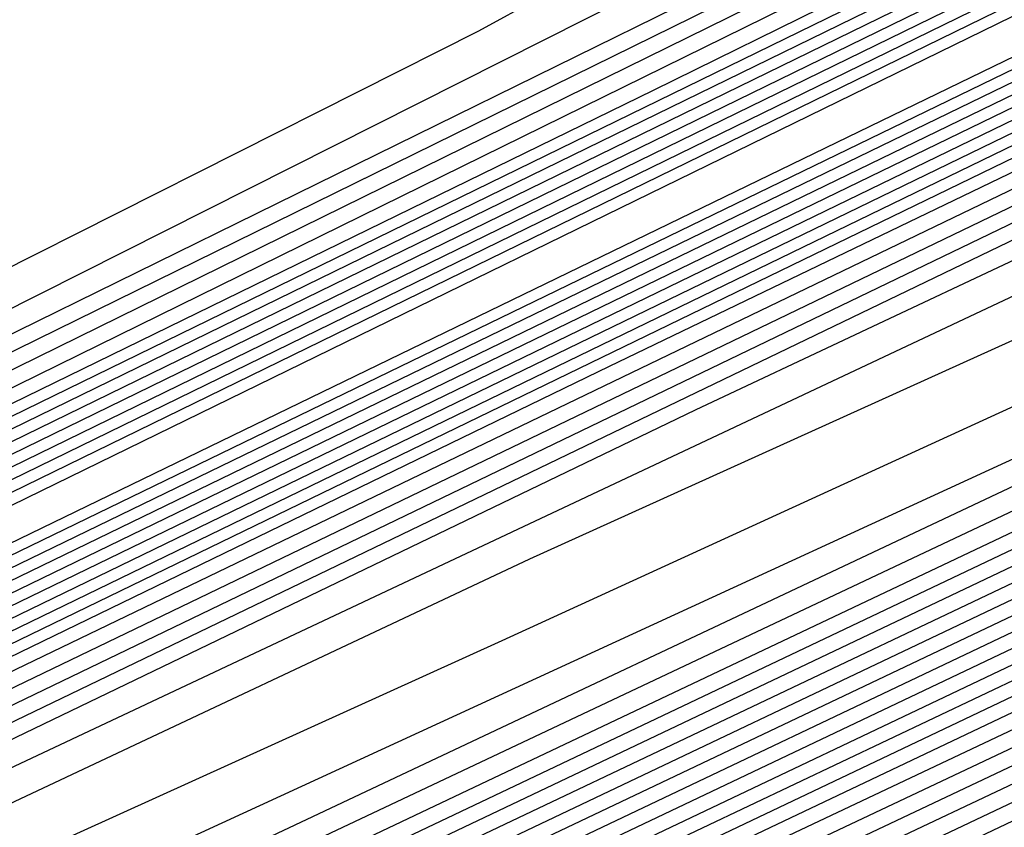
# Model space of a CAD drawing. Extents: x 3249832 to 3255657, y 13789405 to 13793316.
# Tile 530 of 656: x 3254751.65 to 3254753.07, y 13790604.67 to 13790605.83. Entities that reach past the tile are written whole.
import ezdxf

# ---------------------------------------------------------------- set-up
doc = ezdxf.new("R2010")
doc.units = 0
doc.header["$LTSCALE"] = 100
doc.header["$MEASUREMENT"] = 0
for name, color, linetype in [('GRATIO_CON', 10, 'CONTINUOUS'), ('GRATIO_ICON', 7, 'CONTINUOUS'), ('TARGETS_EAST', 7, 'CONTINUOUS')]:
    doc.layers.add(name, color=color, linetype=linetype)

# ---------------------------------------------------------------- blocks, each defined once
blk = doc.blocks.new('Gratio_032316_contours')
at = {"layer": 'GRATIO_CON', "color": 1, "linetype": 'Continuous', "flags": 128}
for points in [[(3254642.139, 13790551.7053), (3254660.6124, 13790560.6687), (3254682.3072, 13790571.2723), (3254700.7352, 13790580.305), (3254711.0317, 13790585.3564), (3254714.825, 13790587.2199), (3254715.3665, 13790587.4896), (3254715.3659, 13790587.4937), (3254715.3657, 13790587.4969), (3254715.3666, 13790587.4975), (3254715.9081, 13790587.7572), (3254719.6861, 13790589.589), (3254729.9352, 13790594.5687), (3254748.2689, 13790603.4881), (3254769.8147, 13790614.0012), (3254788.079, 13790622.9777)], [(3254643.9573, 13790552.6097), (3254661.9705, 13790561.3498), (3254683.1246, 13790571.6892), (3254701.0934, 13790580.4969), (3254711.1333, 13790585.4226), (3254714.8321, 13790587.2398), (3254715.3601, 13790587.5029), (3254715.3596, 13790587.5069), (3254715.3595, 13790587.5098), (3254715.3603, 13790587.5104), (3254715.8805, 13790587.7597), (3254719.5093, 13790589.5191), (3254729.3537, 13790594.3022), (3254746.9632, 13790602.8693), (3254767.6581, 13790612.9672), (3254785.2011, 13790621.5892)], [(3254645.7757, 13790553.5142), (3254663.3285, 13790562.0309), (3254683.9419, 13790572.1067), (3254701.4513, 13790580.6909), (3254711.2342, 13790585.4933), (3254714.8385, 13790587.2659), (3254715.3542, 13790587.5212), (3254715.853, 13790587.7617), (3254719.3325, 13790589.4492), (3254728.7721, 13790594.0356), (3254745.6576, 13790602.2505), (3254765.5015, 13790611.9331), (3254782.3232, 13790620.2006)], [(3254647.5941, 13790554.4186), (3254664.6865, 13790562.712), (3254684.7593, 13790572.5235), (3254701.8095, 13790580.8826), (3254711.336, 13790585.5591), (3254714.8458, 13790587.2852), (3254715.348, 13790587.5339), (3254715.8254, 13790587.7641), (3254719.1557, 13790589.3793), (3254728.1905, 13790593.7691), (3254744.3519, 13790601.6317), (3254763.3449, 13790610.8991), (3254779.4453, 13790618.8121)], [(3254651.2308, 13790556.2274), (3254667.4026, 13790564.0741), (3254686.3942, 13790573.3572), (3254702.526, 13790581.266), (3254711.5395, 13790585.6907), (3254714.8603, 13790587.3239), (3254715.3355, 13790587.5594), (3254715.7702, 13790587.7691), (3254718.8022, 13790589.2396), (3254727.0274, 13790593.236), (3254741.7406, 13790600.3941), (3254759.0318, 13790608.8311), (3254773.6894, 13790616.035)], [(3254653.0492, 13790557.1319), (3254668.7606, 13790564.7552), (3254687.2116, 13790573.774), (3254702.8843, 13790581.4577), (3254711.6412, 13790585.7564), (3254714.8676, 13790587.3433), (3254715.3293, 13790587.5721), (3254715.7426, 13790587.7716), (3254718.6254, 13790589.1697), (3254726.4458, 13790592.9695), (3254740.435, 13790599.7753), (3254756.8752, 13790607.7971), (3254770.8115, 13790614.6465), (3254778.5294, 13790618.5309)], [(3254646.2517, 13790553.9528), (3254654.8675, 13790558.0363), (3254670.1186, 13790565.4362), (3254688.0291, 13790574.1908), (3254703.2426, 13790581.6494), (3254711.743, 13790585.8222), (3254714.8749, 13790587.3627), (3254715.3231, 13790587.5848), (3254715.7151, 13790587.774), (3254718.4486, 13790589.0998), (3254725.8643, 13790592.703), (3254739.1294, 13790599.1565), (3254754.7186, 13790606.7631), (3254767.9336, 13790613.258), (3254775.252, 13790616.9413)], [(3254648.3232, 13790554.9771), (3254656.6859, 13790558.9407), (3254671.4766, 13790566.1173), (3254688.8465, 13790574.6076), (3254703.6008, 13790581.8411), (3254711.8447, 13790585.888), (3254714.8821, 13790587.382), (3254715.3169, 13790587.5976), (3254715.6875, 13790587.7765), (3254718.2718, 13790589.03), (3254725.2827, 13790592.4364), (3254737.8237, 13790598.5377), (3254752.562, 13790605.7291), (3254765.0557, 13790611.8694), (3254771.9746, 13790615.3518)], [(3254652.466, 13790557.0257), (3254660.3226, 13790560.7496), (3254674.1927, 13790567.4794), (3254690.4813, 13790575.4413), (3254704.3173, 13790582.2246), (3254712.0482, 13790586.0196), (3254714.8967, 13790587.4207), (3254715.3044, 13790587.623), (3254715.6323, 13790587.7815), (3254717.9183, 13790588.8903), (3254724.1196, 13790591.9033), (3254735.2124, 13790597.3001), (3254748.2489, 13790603.6611), (3254759.2998, 13790609.0924), (3254765.4198, 13790612.1726), (3254767.5973, 13790613.3706), (3254767.8046, 13790613.628), (3254767.8447, 13790613.807), (3254768.8446, 13790614.4523), (3254771.7623, 13790616.0293)], [(3254651.241, 13790556.5836), (3254654.5375, 13790558.0501), (3254662.141, 13790561.654), (3254675.5507, 13790568.1605), (3254691.2988, 13790575.8581), (3254704.6756, 13790582.4163), (3254712.1499, 13790586.0854), (3254714.904, 13790587.4401), (3254715.2982, 13790587.6357), (3254715.6047, 13790587.7839), (3254717.7415, 13790588.8204), (3254723.538, 13790591.6368), (3254733.9068, 13790596.6813), (3254746.0923, 13790602.627), (3254756.4219, 13790607.7038), (3254762.1424, 13790610.583), (3254764.1778, 13790611.7028), (3254764.3715, 13790611.9434), (3254764.4337, 13790612.1232), (3254765.5415, 13790612.8137), (3254768.7386, 13790614.5249), (3254774.566, 13790617.5186)], [(3254651.548, 13790556.8702), (3254653.3699, 13790557.6315), (3254656.6089, 13790559.0744), (3254663.9594, 13790562.5584), (3254676.9087, 13790568.8416), (3254692.1162, 13790576.2749), (3254705.0338, 13790582.608), (3254712.2517, 13790586.1512), (3254714.9112, 13790587.4594), (3254715.292, 13790587.6484), (3254715.5771, 13790587.7864), (3254717.5647, 13790588.7505), (3254722.9564, 13790591.3703), (3254732.6011, 13790596.0625), (3254743.9357, 13790601.593), (3254753.544, 13790606.3153), (3254758.865, 13790608.9934), (3254760.7582, 13790610.035), (3254760.9385, 13790610.2589), (3254761.0228, 13790610.4394), (3254762.2384, 13790611.1751), (3254765.7149, 13790613.0205), (3254772.0375, 13790616.2604)], [(3254678.2668, 13790569.5227), (3254692.9336, 13790576.6918), (3254705.3921, 13790582.7997), (3254712.3534, 13790586.217), (3254714.9185, 13790587.4788), (3254715.2858, 13790587.6612), (3254715.5496, 13790587.7889), (3254717.3879, 13790588.6807), (3254722.3749, 13790591.1037), (3254731.2955, 13790595.4436), (3254741.7791, 13790600.559), (3254750.666, 13790604.9267), (3254755.5876, 13790607.4038), (3254757.3387, 13790608.3672), (3254757.5054, 13790608.5743), (3254757.6118, 13790608.7556), (3254758.9353, 13790609.5366), (3254762.6912, 13790611.5161), (3254769.509, 13790615.0021), (3254777.6739, 13790619.1394)]]:
    blk.add_lwpolyline(points, dxfattribs=at)
at = {"layer": 'GRATIO_CON', "color": 5, "linetype": 'Continuous', "flags": 128}
for points in [[(3254645.4599, 13790553.036), (3254663.069, 13790561.7623), (3254683.7862, 13790571.9554), (3254701.3959, 13790580.5965), (3254711.2365, 13790585.4241), (3254714.8618, 13790587.205), (3254715.3792, 13790587.4629), (3254715.3785, 13790587.4674), (3254715.3782, 13790587.4709), (3254715.379, 13790587.4719), (3254715.9133, 13790587.7279), (3254719.64, 13790589.5343), (3254729.7495, 13790594.4457), (3254747.8375, 13790603.2357), (3254769.1201, 13790613.5531), (3254787.2186, 13790622.2657)], [(3254649.9599, 13790555.2348), (3254666.4373, 13790563.4004), (3254685.823, 13790572.9383), (3254702.301, 13790581.0241), (3254711.5092, 13790585.5415), (3254714.9015, 13790587.208), (3254715.3856, 13790587.4496), (3254715.3848, 13790587.4542), (3254715.3844, 13790587.458), (3254715.3852, 13790587.4591), (3254715.9013, 13790587.7061), (3254719.4996, 13790589.4499), (3254729.2606, 13790594.1916), (3254746.7248, 13790602.6782), (3254767.2733, 13790612.6396), (3254784.7474, 13790621.0516)], [(3254645.8078, 13790553.0477), (3254654.4599, 13790557.4337), (3254669.8056, 13790565.0385), (3254687.8597, 13790573.9222), (3254703.2055, 13790581.4548), (3254711.7805, 13790585.6657), (3254714.9395, 13790587.2206), (3254715.3915, 13790587.4448), (3254715.8892, 13790587.6839), (3254719.3592, 13790589.3654), (3254728.7717, 13790593.9374), (3254745.612, 13790602.1206), (3254765.4264, 13790611.7261), (3254782.2763, 13790619.8376)], [(3254650.9146, 13790555.5543), (3254658.9599, 13790559.6325), (3254673.1739, 13790566.6765), (3254689.8966, 13790574.9051), (3254704.1107, 13790581.8824), (3254712.0533, 13790585.783), (3254714.9794, 13790587.2235), (3254715.3982, 13790587.4313), (3254715.8776, 13790587.6614), (3254719.2191, 13790589.2805), (3254728.2829, 13790593.683), (3254744.4993, 13790601.563), (3254763.5796, 13790610.8126), (3254779.8051, 13790618.6235)], [(3254649.0895, 13790554.2614), (3254654.3182, 13790556.9458), (3254657.5919, 13790558.6919), (3254661.1283, 13790560.5677), (3254667.9599, 13790564.0302), (3254679.9106, 13790569.9526), (3254693.9704, 13790576.8709), (3254705.921, 13790582.737), (3254712.5988, 13790586.0165), (3254715.0585, 13790587.2285), (3254715.4093, 13790587.4057), (3254715.4091, 13790587.4086), (3254715.4097, 13790587.4091), (3254715.4114, 13790587.4072), (3254715.8544, 13790587.617), (3254718.939, 13790589.1106), (3254727.3053, 13790593.1741), (3254742.2739, 13790600.4477), (3254759.8859, 13790608.9855), (3254774.8628, 13790616.1954)], [(3254652.9316, 13790556.1611), (3254659.0279, 13790559.2737), (3254662.7531, 13790561.2358), (3254666.2352, 13790563.0744), (3254672.4599, 13790566.2291), (3254683.2789, 13790571.5906), (3254696.0073, 13790577.8537), (3254706.8262, 13790583.1644), (3254712.8717, 13790586.1333), (3254715.0984, 13790587.2306), (3254715.416, 13790587.3911), (3254715.416, 13790587.3939), (3254715.4167, 13790587.3946), (3254715.4184, 13790587.393), (3254715.843, 13790587.5942), (3254718.799, 13790589.0255), (3254726.8166, 13790592.9197), (3254741.1612, 13790599.8901), (3254758.039, 13790608.072), (3254772.3917, 13790614.9813)], [(3254648.5889, 13790553.912), (3254656.7738, 13790558.0608), (3254663.7375, 13790561.6017), (3254667.9142, 13790563.7796), (3254671.342, 13790565.581), (3254676.9599, 13790568.4279), (3254686.6472, 13790573.2286), (3254698.0442, 13790578.8366), (3254707.7315, 13790583.5918), (3254713.1445, 13790586.2502), (3254715.1383, 13790587.2327), (3254715.4228, 13790587.3765), (3254715.4229, 13790587.3793), (3254715.4236, 13790587.3802), (3254715.4253, 13790587.3788), (3254715.8315, 13790587.5713), (3254718.659, 13790588.9404), (3254726.3278, 13790592.6653), (3254740.0485, 13790599.3324), (3254756.1922, 13790607.1585), (3254769.9205, 13790613.7673), (3254777.6832, 13790617.4194)], [(3254651.4104, 13790555.3035), (3254660.616, 13790559.9605), (3254668.4472, 13790563.9297), (3254673.0754, 13790566.3235), (3254676.4489, 13790568.0877), (3254681.4599, 13790570.6267), (3254690.0155, 13790574.8666), (3254700.0811, 13790579.8195), (3254708.6367, 13790584.0191), (3254713.4173, 13790586.367), (3254715.1783, 13790587.2348), (3254715.4296, 13790587.362), (3254715.4297, 13790587.3647), (3254715.4306, 13790587.3657), (3254715.4323, 13790587.3646), (3254715.8201, 13790587.5485), (3254718.5189, 13790588.8554), (3254725.8391, 13790592.4108), (3254738.9357, 13790598.7748), (3254754.3453, 13790606.2449), (3254767.4494, 13790612.5532), (3254774.8722, 13790616.0455)], [(3254647.5106, 13790553.2224), (3254657.0534, 13790558.0863), (3254668.3003, 13790563.7598), (3254677.8665, 13790568.5857), (3254683.3978, 13790571.4112), (3254686.6626, 13790573.101), (3254690.46, 13790575.0244), (3254696.7522, 13790578.1426), (3254704.1549, 13790581.7852), (3254710.4471, 13790584.8739), (3254713.963, 13790586.6006), (3254715.2582, 13790587.2389), (3254715.4431, 13790587.3328), (3254715.4435, 13790587.3354), (3254715.4445, 13790587.3367), (3254715.4462, 13790587.3361), (3254715.7971, 13790587.5028), (3254718.2389, 13790588.6852), (3254724.8615, 13790591.9019), (3254736.7103, 13790597.6595), (3254750.6516, 13790604.4179), (3254762.5071, 13790610.1251), (3254769.2501, 13790613.2977), (3254772.4608, 13790614.7267)], [(3254691.7695, 13790575.6077), (3254694.96, 13790577.2233), (3254700.1205, 13790579.7806), (3254706.1918, 13790582.7681), (3254711.3523, 13790585.3012), (3254714.2359, 13790586.7174), (3254715.2981, 13790587.241), (3254715.4499, 13790587.3183), (3254715.4504, 13790587.3208), (3254715.4515, 13790587.3223), (3254715.4532, 13790587.3219), (3254715.7857, 13790587.4799), (3254718.0989, 13790588.6002), (3254724.3728, 13790591.6475), (3254735.5976, 13790597.1019), (3254748.8048, 13790603.5044), (3254760.036, 13790608.911), (3254766.439, 13790611.9238), (3254769.587, 13790613.3281), (3254772.1591, 13790614.4553)], [(3254687.2858, 13790573.2417), (3254693.7202, 13790576.4989), (3254696.8763, 13790578.1144), (3254699.46, 13790579.4221), (3254703.4888, 13790581.4187), (3254708.2287, 13790583.751), (3254712.2575, 13790585.7286), (3254714.5087, 13790586.8342), (3254715.338, 13790587.2431), (3254715.4567, 13790587.3037), (3254715.4573, 13790587.3062), (3254715.4584, 13790587.3078), (3254715.4602, 13790587.3077), (3254715.7742, 13790587.4571), (3254717.9589, 13790588.5151), (3254723.884, 13790591.393), (3254734.4849, 13790596.5443), (3254746.9579, 13790602.5908), (3254757.5648, 13790607.6969), (3254763.628, 13790610.5499), (3254766.7132, 13790611.9296), (3254769.4468, 13790613.139), (3254773.8018, 13790615.1582)], [(3254691.9954, 13790575.5697), (3254698.8813, 13790579.0427), (3254701.9832, 13790580.621), (3254703.96, 13790581.621), (3254706.8571, 13790583.0567), (3254710.2655, 13790584.7338), (3254713.1627, 13790586.1559), (3254714.7816, 13790586.951), (3254715.378, 13790587.2452), (3254715.4634, 13790587.2891), (3254715.4641, 13790587.2915), (3254715.4654, 13790587.2933), (3254715.4671, 13790587.2935), (3254715.7628, 13790587.4342), (3254717.8189, 13790588.43), (3254723.3953, 13790591.1386), (3254733.3722, 13790595.9866), (3254745.1111, 13790601.6773), (3254755.0937, 13790606.4829), (3254760.817, 13790609.176), (3254763.8393, 13790610.531), (3254766.7345, 13790611.8227), (3254771.4153, 13790614)], [(3254687.5111, 13790573.2582), (3254701.4147, 13790580.2257), (3254709.2037, 13790584.1304), (3254712.1969, 13790585.6344), (3254712.96, 13790586.0188), (3254713.5937, 13790586.3332), (3254714.3394, 13790586.7008), (3254714.9737, 13790587.0132), (3254715.3288, 13790587.1891), (3254715.4606, 13790587.2552), (3254715.4811, 13790587.2651), (3254715.7399, 13790587.3885), (3254717.5388, 13790588.2599), (3254722.4177, 13790590.6297), (3254731.1468, 13790594.8713), (3254741.4174, 13790599.8502), (3254750.1514, 13790604.0547), (3254755.1949, 13790606.4282), (3254758.0917, 13790607.7338), (3254761.31, 13790609.19), (3254766.6422, 13790611.6836), (3254773.1773, 13790614.7751)], [(3254650.9017, 13790554.6653), (3254658.8371, 13790558.7771), (3254673.0892, 13790565.9887), (3254689.8746, 13790574.4203), (3254704.1484, 13790581.5711), (3254712.1263, 13790585.5666), (3254715.0665, 13790587.04), (3254715.4881, 13790587.251), (3254715.7284, 13790587.3657), (3254717.3988, 13790588.1749), (3254721.929, 13790590.3752), (3254730.0341, 13790594.3137), (3254739.5705, 13790598.9367), (3254747.6802, 13790602.8407), (3254752.3838, 13790605.0543), (3254755.2179, 13790606.3353), (3254758.5977, 13790607.8737), (3254764.2556, 13790610.5253), (3254771.1907, 13790613.8082)], [(3254652.1037, 13790555.2502), (3254659.8925, 13790559.2859), (3254673.8812, 13790566.3638), (3254690.3563, 13790574.639), (3254704.3657, 13790581.6567), (3254712.195, 13790585.5772), (3254715.0794, 13790587.0229), (3254715.4916, 13790587.2315), (3254715.4923, 13790587.2341), (3254715.4936, 13790587.2363), (3254715.4952, 13790587.2371), (3254715.717, 13790587.343), (3254717.2588, 13790588.0898), (3254721.4402, 13790590.1208), (3254728.9214, 13790593.7561), (3254737.7237, 13790598.0232), (3254745.2091, 13790601.6266), (3254749.5728, 13790603.6804), (3254752.344, 13790604.9367), (3254755.8855, 13790606.5574), (3254761.8691, 13790609.3671), (3254769.2041, 13790612.8413), (3254776.1088, 13790616.118)], [(3254650.5295, 13790554.2765), (3254653.3056, 13790555.8352), (3254660.9478, 13790559.7949), (3254674.6731, 13790566.7396), (3254690.838, 13790574.8591), (3254704.5835, 13790581.7451), (3254712.2651, 13790585.5926), (3254715.0949, 13790587.012), (3254715.4992, 13790587.2173), (3254715.4997, 13790587.2202), (3254715.5008, 13790587.2224), (3254715.5022, 13790587.2231), (3254715.7056, 13790587.3202), (3254717.1188, 13790588.0047), (3254720.9515, 13790589.8664), (3254727.8087, 13790593.1984), (3254735.8769, 13790597.1097), (3254742.7379, 13790600.4126), (3254746.7617, 13790602.3065), (3254749.4702, 13790603.5381), (3254753.1732, 13790605.2411), (3254759.4825, 13790608.2089), (3254767.2174, 13790611.8744), (3254774.4989, 13790615.3301)], [(3254653.0399, 13790555.5064), (3254655.7096, 13790557.0052), (3254663.0585, 13790560.8129), (3254676.257, 13790567.4911), (3254691.8012, 13790575.2992), (3254705.0188, 13790581.9215), (3254712.405, 13790585.6223), (3254715.1255, 13790586.9884), (3254715.5137, 13790587.187), (3254715.5139, 13790587.1907), (3254715.5149, 13790587.1935), (3254715.5162, 13790587.1948), (3254715.6827, 13790587.2745), (3254716.8387, 13790587.8346), (3254719.9739, 13790589.3575), (3254725.5832, 13790592.0832), (3254732.1832, 13790595.2826), (3254737.7956, 13790597.9844), (3254741.1396, 13790599.5586), (3254743.7225, 13790600.741), (3254747.7487, 13790602.6085), (3254754.7095, 13790605.8925), (3254763.2441, 13790609.9406), (3254771.2789, 13790613.7544)], [(3254692.2829, 13790575.5193), (3254705.2366, 13790582.0098), (3254712.4751, 13790585.6374), (3254715.1409, 13790586.9771), (3254715.5211, 13790587.1724), (3254715.5211, 13790587.1764), (3254715.522, 13790587.1793), (3254715.5233, 13790587.1807), (3254715.6712, 13790587.2517), (3254716.6987, 13790587.7496), (3254719.4852, 13790589.103), (3254724.4705, 13790591.5255), (3254730.3363, 13790594.3691), (3254735.3245, 13790596.7704), (3254738.3286, 13790598.1847), (3254740.8487, 13790599.3424), (3254745.0364, 13790601.2922), (3254752.3229, 13790604.7343), (3254761.2575, 13790608.9736), (3254769.6689, 13790612.9665), (3254775.8378, 13790615.8811)], [(3254677.8408, 13790568.2426), (3254692.7645, 13790575.7394), (3254705.4543, 13790582.0981), (3254712.5451, 13790585.6526), (3254715.1564, 13790586.9658), (3254715.5285, 13790587.1578), (3254715.5284, 13790587.1621), (3254715.5291, 13790587.1652), (3254715.5303, 13790587.1667), (3254715.6598, 13790587.2289), (3254716.5587, 13790587.6645), (3254718.9964, 13790588.8486), (3254723.3578, 13790590.9679), (3254728.4895, 13790593.4556), (3254732.8533, 13790595.5563), (3254735.5176, 13790596.8108), (3254737.9749, 13790597.9438), (3254742.3242, 13790599.9759), (3254749.9364, 13790603.5761), (3254759.2708, 13790608.0067), (3254768.0589, 13790612.1786), (3254774.5039, 13790615.224)], [(3254678.6327, 13790568.6184), (3254693.2462, 13790575.9595), (3254705.672, 13790582.1864), (3254712.6152, 13790585.6677), (3254715.1718, 13790586.9544), (3254715.5359, 13790587.1432), (3254715.5356, 13790587.1479), (3254715.5363, 13790587.151), (3254715.5373, 13790587.1526), (3254715.6484, 13790587.2061), (3254716.4187, 13790587.5794), (3254718.5077, 13790588.5941), (3254722.2451, 13790590.4102), (3254726.6426, 13790592.542), (3254730.3822, 13790594.3422), (3254732.7065, 13790595.4369), (3254735.101, 13790596.5452), (3254739.6119, 13790598.6596), (3254747.5498, 13790602.4179), (3254757.2842, 13790607.0398), (3254766.4489, 13790611.3907), (3254773.17, 13790614.5669)], [(3254680.2165, 13790569.3699), (3254694.2095, 13790576.3997), (3254706.1075, 13790582.363), (3254712.7553, 13790585.698), (3254715.2027, 13790586.9318), (3254715.5507, 13790587.114), (3254715.5501, 13790587.1193), (3254715.5505, 13790587.1228), (3254715.5514, 13790587.1245), (3254715.6255, 13790587.1605), (3254716.1386, 13790587.4093), (3254717.5302, 13790588.0852), (3254720.0197, 13790589.295), (3254722.9489, 13790590.715), (3254725.4399, 13790591.9141), (3254727.0844, 13790592.6891), (3254729.3534, 13790593.7481), (3254734.1874, 13790596.027), (3254742.7767, 13790600.1014), (3254753.3109, 13790605.106), (3254763.2289, 13790609.8149), (3254770.5022, 13790613.2526), (3254775.2309, 13790615.445)], [(3254681.0084, 13790569.7457), (3254694.6911, 13790576.6198), (3254706.3252, 13790582.4514), (3254712.8253, 13790585.7131), (3254715.2181, 13790586.9205), (3254715.5581, 13790587.0994), (3254715.5573, 13790587.105), (3254715.5577, 13790587.1086), (3254715.5585, 13790587.1105), (3254715.614, 13790587.1377), (3254715.9986, 13790587.3243), (3254717.0414, 13790587.8308), (3254718.907, 13790588.7373), (3254721.1021, 13790589.8014), (3254722.9687, 13790590.7), (3254724.2734, 13790591.3152), (3254726.4795, 13790592.3495), (3254731.4751, 13790594.7106), (3254740.3902, 13790598.9432), (3254751.3242, 13790604.1391), (3254761.6189, 13790609.027), (3254769.1683, 13790612.5955), (3254774.0756, 13790614.8726)], [(3254681.8003, 13790570.1215), (3254695.1728, 13790576.8399), (3254706.5429, 13790582.5397), (3254712.8954, 13790585.7283), (3254715.2336, 13790586.9092), (3254715.5655, 13790587.0848), (3254715.5646, 13790587.0908), (3254715.5648, 13790587.0945), (3254715.5655, 13790587.0964), (3254715.6026, 13790587.1149), (3254715.8586, 13790587.2392), (3254716.5526, 13790587.5763), (3254717.7943, 13790588.1797), (3254719.2552, 13790588.8879), (3254720.4976, 13790589.486), (3254721.4623, 13790589.9413), (3254723.6057, 13790590.9509), (3254728.7628, 13790593.3943), (3254738.0036, 13790597.785), (3254749.3376, 13790603.1722), (3254760.0089, 13790608.2391), (3254767.8344, 13790611.9384), (3254772.9202, 13790614.3002)], [(3254735.6171, 13790596.6268), (3254747.3509, 13790602.2053), (3254758.3989, 13790607.4512), (3254766.5005, 13790611.2813), (3254771.7648, 13790613.7278)], [(3254684.1761, 13790571.2487), (3254696.618, 13790577.4994), (3254707.1969, 13790582.802), (3254713.1074, 13790585.7679), (3254715.2826, 13790586.8659), (3254715.5906, 13790587.0293), (3254715.5881, 13790587.0358), (3254715.5865, 13790587.0411), (3254715.5857, 13790587.0455), (3254715.5857, 13790587.0491), (3254715.5862, 13790587.0517), (3254715.5868, 13790587.0533), (3254715.8668, 13790587.1867), (3254717.823, 13790588.1171), (3254723.1317, 13790590.6428), (3254732.719, 13790595.2041), (3254744.5101, 13790600.8106), (3254755.6802, 13790606.114), (3254763.9812, 13790610.0377), (3254769.4727, 13790612.5918), (3254772.7913, 13790614.058)], [(3254684.968, 13790571.6245), (3254697.0997, 13790577.7194), (3254707.4147, 13790582.8902), (3254713.1775, 13790585.7827), (3254715.2982, 13790586.854), (3254715.5983, 13790587.014), (3254715.5956, 13790587.0209), (3254715.5938, 13790587.0266), (3254715.5929, 13790587.0311), (3254715.5928, 13790587.0347), (3254715.5933, 13790587.0371), (3254715.5941, 13790587.0382), (3254715.8655, 13790587.1668), (3254717.7598, 13790588.067), (3254722.9002, 13790590.5119), (3254732.1888, 13790594.9308), (3254743.6448, 13790600.3775), (3254754.5666, 13790605.5623), (3254762.7944, 13790609.4506), (3254768.3357, 13790612.0281), (3254771.74, 13790613.536)], [(3254685.7599, 13790572.0002), (3254697.5813, 13790577.9395), (3254707.6325, 13790582.9783), (3254713.2477, 13790585.7974), (3254715.3139, 13790586.8421), (3254715.6059, 13790586.9987), (3254715.6031, 13790587.0061), (3254715.6012, 13790587.0121), (3254715.6002, 13790587.0168), (3254715.6, 13790587.0202), (3254715.6005, 13790587.0224), (3254715.6014, 13790587.0231), (3254715.8641, 13790587.1469), (3254717.6967, 13790588.0169), (3254722.6687, 13790590.3811), (3254731.6586, 13790594.6574), (3254742.7795, 13790599.9444), (3254753.4529, 13790605.0106), (3254761.6075, 13790608.8634), (3254767.1987, 13790611.4645), (3254770.6888, 13790613.014), (3254772.5688, 13790613.737)], [(3254686.5518, 13790572.376), (3254698.063, 13790578.1595), (3254707.8503, 13790583.0665), (3254713.3179, 13790585.8122), (3254715.3295, 13790586.8301), (3254715.6136, 13790586.9834), (3254715.6106, 13790586.9912), (3254715.6085, 13790586.9975), (3254715.6074, 13790587.0024), (3254715.6072, 13790587.0058), (3254715.6076, 13790587.0078), (3254715.6086, 13790587.008), (3254715.8627, 13790587.127), (3254717.6335, 13790587.9669), (3254722.4373, 13790590.2503), (3254731.1285, 13790594.3841), (3254741.9141, 13790599.5112), (3254752.3392, 13790604.4589), (3254760.4207, 13790608.2763), (3254766.0618, 13790610.9008), (3254769.6376, 13790612.4919), (3254771.5699, 13790613.2422)], [(3254740.1834, 13790598.645), (3254750.1119, 13790603.3555), (3254758.047, 13790607.102), (3254763.7878, 13790609.7735), (3254767.5351, 13790611.4478), (3254769.5723, 13790612.2526), (3254770.5131, 13790612.5133), (3254771.0542, 13790612.605), (3254771.7483, 13790612.8231)], [(3254739.3181, 13790598.2119), (3254748.9983, 13790602.8038), (3254756.8601, 13790606.5149), (3254762.6509, 13790609.2098), (3254766.4839, 13790610.9258), (3254768.5735, 13790611.7578), (3254769.5359, 13790612.0316), (3254770.0882, 13790612.131), (3254770.7995, 13790612.358), (3254771.6467, 13790612.6884)], [(3254738.4527, 13790597.7787), (3254747.8846, 13790602.2521), (3254755.6733, 13790605.9278), (3254761.5139, 13790608.6462), (3254765.4327, 13790610.4038), (3254767.5746, 13790611.263), (3254768.5586, 13790611.55), (3254769.1222, 13790611.657), (3254769.8506, 13790611.8928), (3254770.7199, 13790612.2331), (3254771.5537, 13790612.5702)], [(3254737.5874, 13790597.3456), (3254746.7709, 13790601.7004), (3254754.4864, 13790605.3406), (3254760.3769, 13790608.0825), (3254764.3815, 13790609.8817), (3254766.5758, 13790610.7681), (3254767.5814, 13790611.0683), (3254768.1563, 13790611.1829), (3254768.9018, 13790611.4277), (3254769.7931, 13790611.7779), (3254770.6487, 13790612.1239), (3254771.3243, 13790612.3782)]]:
    blk.add_lwpolyline(points, dxfattribs=at)
at = {"layer": 'GRATIO_ICON', "color": 7, "linetype": 'Continuous', "flags": 128}
for points in [[(3254649.4124, 13790555.323), (3254666.0445, 13790563.393), (3254685.5768, 13790572.9403), (3254702.1678, 13790581.0743), (3254711.4377, 13790585.6249), (3254714.8531, 13790587.3046), (3254715.3418, 13790587.5467), (3254715.7978, 13790587.7666), (3254718.979, 13790589.3094), (3254727.609, 13790593.5026), (3254743.0463, 13790601.0129), (3254761.1884, 13790609.8651), (3254776.5674, 13790617.4236)], [(3254650.3946, 13790556.0014), (3254658.5043, 13790559.8452), (3254672.8347, 13790566.7984), (3254689.6639, 13790575.0245), (3254703.9591, 13790582.0328), (3254711.9464, 13790585.9538), (3254714.8894, 13790587.4014), (3254715.3107, 13790587.6103), (3254715.6599, 13790587.779), (3254718.095, 13790588.9601), (3254724.7011, 13790592.1699), (3254736.5181, 13790597.9189), (3254750.4054, 13790604.6951), (3254762.1777, 13790610.4809), (3254768.6972, 13790613.7622), (3254771.0169, 13790615.0384), (3254771.2377, 13790615.3126)], [(3254679.6248, 13790570.2037), (3254693.751, 13790577.1084), (3254705.75, 13790582.9909), (3254712.4544, 13790586.2816), (3254714.9243, 13790587.4967), (3254715.2773, 13790587.6732), (3254715.2777, 13790587.6756), (3254715.2784, 13790587.6767), (3254715.2794, 13790587.6764), (3254715.5219, 13790587.7921), (3254717.2111, 13790588.6109), (3254721.7933, 13790590.8372), (3254729.9899, 13790594.8248), (3254739.6225, 13790599.525), (3254747.7881, 13790603.5382), (3254752.3102, 13790605.8142), (3254753.9192, 13790606.6994), (3254754.0723, 13790606.8897), (3254754.2009, 13790607.0718), (3254755.6321, 13790607.898), (3254759.6675, 13790610.0116), (3254766.9806, 13790613.7439), (3254775.7343, 13790618.177)], [(3254652.4307, 13790556.1481), (3254656.0215, 13790558.061), (3254663.4599, 13790561.8314), (3254676.5423, 13790568.3146), (3254691.9335, 13790575.888), (3254705.0159, 13790582.3099), (3254712.3263, 13790585.9001), (3254715.0195, 13790587.2261), (3254715.4051, 13790587.4175), (3254715.8661, 13790587.6387), (3254719.079, 13790589.1955), (3254727.7941, 13790593.4286), (3254743.3866, 13790601.0054), (3254761.7327, 13790609.8991), (3254777.334, 13790617.4094)], [(3254645.557, 13790552.2637), (3254654.2319, 13790556.6949), (3254664.4581, 13790561.8601), (3254673.1568, 13790566.2577), (3254678.2366, 13790568.8673), (3254681.5558, 13790570.5944), (3254685.96, 13790572.8256), (3254693.3838, 13790576.5046), (3254702.118, 13790580.8023), (3254709.5419, 13790584.4465), (3254713.6902, 13790586.4838), (3254715.2182, 13790587.2369), (3254715.4363, 13790587.3474), (3254715.4366, 13790587.35), (3254715.4375, 13790587.3512), (3254715.4393, 13790587.3504), (3254715.8086, 13790587.5256), (3254718.3789, 13790588.7703), (3254725.3503, 13790592.1564), (3254737.823, 13790598.2172), (3254752.4985, 13790605.3314), (3254764.9782, 13790611.3391), (3254772.0611, 13790614.6716)], [(3254743.2642, 13790600.7638), (3254752.6225, 13790605.2688), (3254758.0059, 13790607.8021), (3254760.9655, 13790609.1324), (3254764.0223, 13790610.5063), (3254769.0287, 13790612.8418), (3254775.164, 13790615.742)], [(3254651.7847, 13790554.8915), (3254654.5076, 13790556.4202), (3254662.0031, 13790560.3039), (3254675.4651, 13790567.1153), (3254691.3196, 13790575.0792), (3254704.8011, 13790581.8331), (3254712.335, 13790585.6071), (3254715.1101, 13790586.9997), (3254715.5062, 13790587.2016), (3254715.5066, 13790587.205), (3254715.5077, 13790587.2076), (3254715.5092, 13790587.2088), (3254715.6941, 13790587.2973), (3254716.9787, 13790587.9197), (3254720.4627, 13790589.6119), (3254726.696, 13790592.6408), (3254734.03, 13790596.1961), (3254740.2668, 13790599.1985), (3254743.9507, 13790600.9325), (3254746.5964, 13790602.1395), (3254750.4609, 13790603.9248), (3254757.096, 13790607.0507), (3254765.2308, 13790610.9075), (3254772.8889, 13790614.5422)], [(3254679.4246, 13790568.9942), (3254693.7278, 13790576.1796), (3254705.8897, 13790582.2747), (3254712.6852, 13790585.6828), (3254715.1872, 13790586.9431), (3254715.5433, 13790587.1286), (3254715.5429, 13790587.1336), (3254715.5434, 13790587.1369), (3254715.5444, 13790587.1386), (3254715.6369, 13790587.1833), (3254716.2787, 13790587.4944), (3254718.0189, 13790588.3397), (3254721.1324, 13790589.8526), (3254724.7958, 13790591.6285), (3254727.911, 13790593.1282), (3254729.8955, 13790594.063), (3254732.2272, 13790595.1466), (3254736.8996, 13790597.3433), (3254745.1633, 13790601.2597), (3254755.2975, 13790606.0729), (3254764.8389, 13790610.6028), (3254771.8361, 13790613.9098)], [(3254683.3842, 13790570.8729), (3254696.1363, 13790577.2794), (3254706.9791, 13790582.7139), (3254713.0372, 13790585.7532), (3254715.2669, 13790586.8778), (3254715.5829, 13790587.0446), (3254715.5806, 13790587.0506), (3254715.5791, 13790587.0557), (3254715.5784, 13790587.0599), (3254715.8668, 13790587.2007), (3254717.8851, 13790588.1638), (3254723.3626, 13790590.7721), (3254733.249, 13790595.477), (3254745.3755, 13790601.2437), (3254756.7939, 13790606.6657), (3254765.1681, 13790610.6249), (3254770.6097, 13790613.1555), (3254773.8425, 13790614.5801)], [(3254687.3437, 13790572.7518), (3254698.5447, 13790578.3795), (3254708.0681, 13790583.1546), (3254713.3881, 13790585.8269), (3254715.3451, 13790586.8182), (3254715.6212, 13790586.9681), (3254715.6181, 13790586.9764), (3254715.6159, 13790586.983), (3254715.6147, 13790586.988), (3254715.6143, 13790586.9914), (3254715.6148, 13790586.9931), (3254715.6159, 13790586.993), (3254715.8614, 13790587.1071), (3254717.5703, 13790587.9168), (3254722.2058, 13790590.1195), (3254730.5983, 13790594.1107), (3254741.0488, 13790599.0781), (3254751.2256, 13790603.9072), (3254759.2338, 13790607.6892), (3254764.9248, 13790610.3372), (3254768.5864, 13790611.9699), (3254770.5711, 13790612.7474), (3254771.4904, 13790612.9949)]]:
    blk.add_lwpolyline(points, dxfattribs=at)

msp = doc.modelspace()

# ---------------------------------------------------------------- block references
at = {"layer": 'TARGETS_EAST'}
msp.add_blockref('Gratio_032316_contours', (0, 0), dxfattribs=at)

doc.saveas('drawing.dxf')
